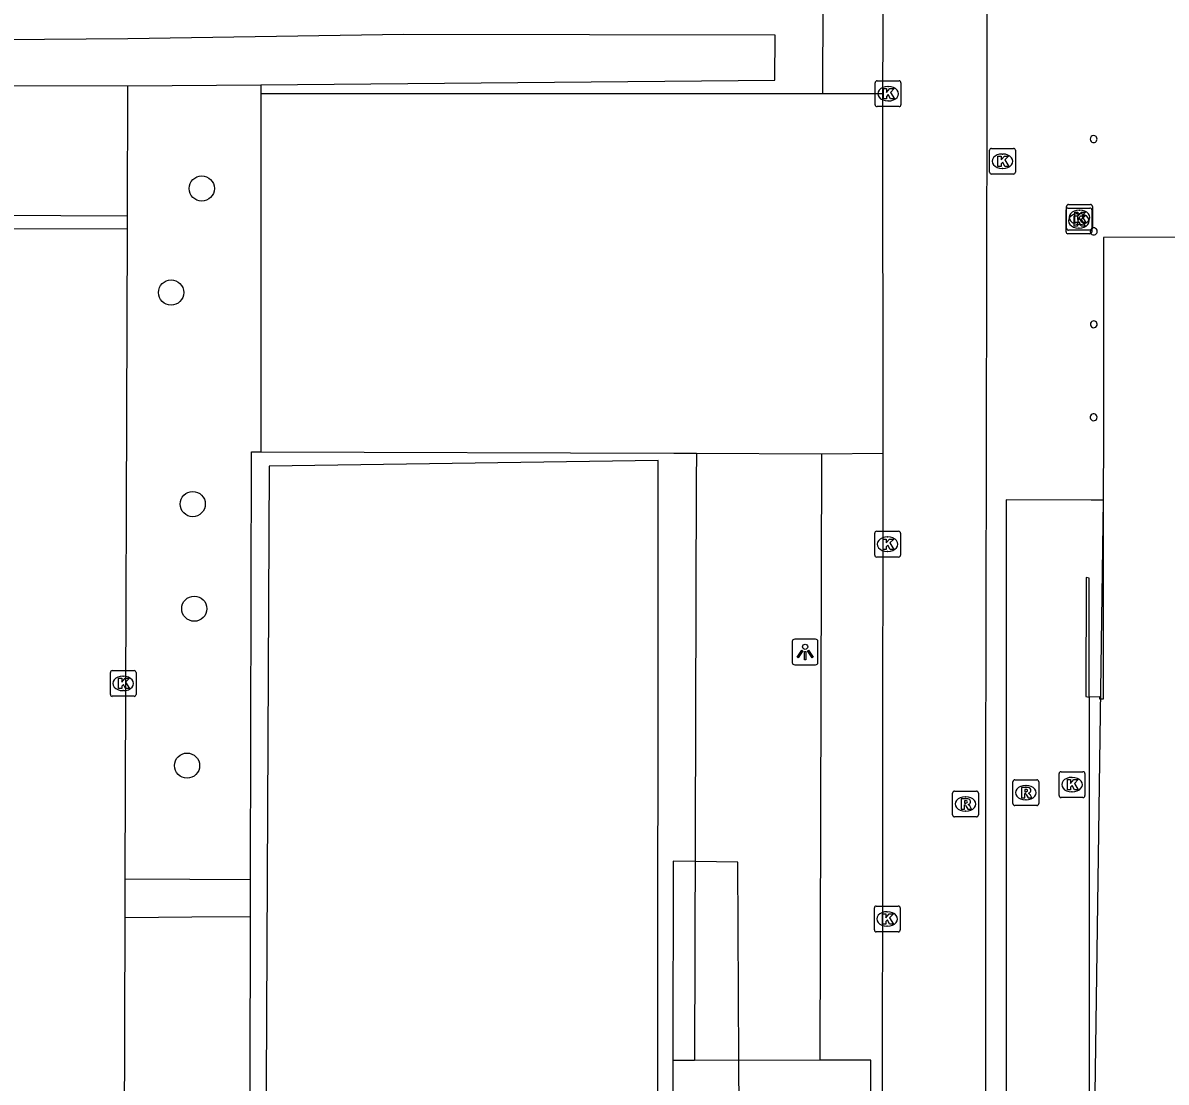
# Model space of a CAD drawing. Extents: x 161477 to 163040, y 383680 to 384868.
# Drawn here: x 162308.22 to 162352.59, y 384314.69 to 384355.8 of the extents above; entities that cross this region are included whole.
import ezdxf

# ---------------------------------------------------------------- set-up
doc = ezdxf.new("R2010")
doc.units = 0
for name, color, linetype in [('IMGEO_Boom', 7, 'Continuous'), ('IMGEO_Dek', 7, 'Continuous'), ('IMGEO_Groenvoorziening', 7, 'Continuous'), ('IMGEO_Kolk', 7, 'Continuous'), ('IMGEO_Lichtpunt', 7, 'Continuous'), ('IMGEO_Muur', 7, 'Continuous'), ('IMGEO_Pand', 7, 'Continuous'), ('IMGEO_Parkeervlak_open', 7, 'Continuous'), ('IMGEO_Rijbaan_lokaal_gesloten', 7, 'Continuous'), ('IMGEO_Rijbaan_lokaal_open', 7, 'Continuous'), ('IMGEO_Rioolput', 7, 'Continuous'), ('IMGEO_Voetpad_gesloten', 7, 'Continuous'), ('IMGEO_Voetpad_open', 7, 'Continuous')]:
    doc.layers.add(name, color=color, linetype=linetype)

msp = doc.modelspace()

# ---------------------------------------------------------------- linework, layer by layer
at = {"layer": 'IMGEO_Boom'}
for centre in [(162315.16, 384349.37), (162313.97, 384345.33), (162314.81, 384337.12), (162314.87, 384333.06), (162314.59, 384326.97)]:
    msp.add_circle(centre, 0.489, dxfattribs=at)
at = {"layer": 'IMGEO_Dek'}
for points in [[(162349.584, 384296.713), (162350.152, 384337.274), (162349.679, 384337.276), (162346.379, 384337.291), (162346.379, 384335.123), (162346.374, 384299.794)], [(162336.037, 384309.507), (162336.003, 384315.532), (162335.96, 384323.226), (162334.307, 384323.25), (162333.455, 384323.262), (162333.44, 384315.53), (162333.427, 384309.474)]]:
    msp.add_lwpolyline(points, dxfattribs=at)
at = {"layer": 'IMGEO_Groenvoorziening'}
for points in [[(162317.453, 384353.398), (162337.395, 384353.574), (162337.409, 384355.315), (162323.002, 384355.344), (162312.294, 384355.175), (162297.752, 384355.065), (162280.207, 384355.346), (162265.857, 384355.347), (162251.684, 384355.359)], [(162312.286, 384353.353), (162317.453, 384353.398)], [(162317.453, 384353.398), (162317.456, 384353.058)], [(162317.053, 384322.536), (162317.086, 384339.149), (162317.451, 384339.148)], [(162334.356, 384339.097), (162334.352, 384338.053), (162334.31, 384324.242), (162334.284, 384315.531)], [(162316.975, 384283.053), (162317.05, 384321.117)]]:
    msp.add_lwpolyline(points, dxfattribs=at)
at = {"layer": 'IMGEO_Kolk'}
for p, q in [((162341.294, 384352.621), (162341.294, 384353.473)), ((162341.369, 384353.547), (162342.221, 384353.547)), ((162342.295, 384353.473), (162342.295, 384352.621)), ((162341.782, 384353.327), (162341.807, 384353.327)), ((162342.221, 384352.547), (162341.369, 384352.547)), ((162341.805, 384352.767), (162341.78, 384352.767)), ((162345.735, 384350), (162345.735, 384350.852)), ((162345.81, 384350.926), (162346.662, 384350.926)), ((162346.736, 384350.852), (162346.736, 384350)), ((162346.223, 384350.706), (162346.248, 384350.706)), ((162346.662, 384349.926), (162345.81, 384349.926)), ((162346.246, 384350.146), (162346.221, 384350.146)), ((162348.702, 384347.684), (162348.702, 384348.536)), ((162348.722, 384347.823), (162348.722, 384348.675)), ((162348.777, 384348.61), (162349.629, 384348.61)), ((162348.797, 384348.749), (162349.649, 384348.749)), ((162349.21, 384348.529), (162349.235, 384348.529)), ((162349.703, 384348.536), (162349.703, 384347.684)), ((162349.723, 384348.675), (162349.723, 384347.823)), ((162349.19, 384348.39), (162349.215, 384348.39)), ((162349.649, 384347.749), (162348.797, 384347.749)), ((162349.213, 384347.83), (162349.188, 384347.83)), ((162349.233, 384347.969), (162349.208, 384347.969)), ((162349.629, 384347.61), (162348.777, 384347.61)), ((162341.278, 384335.138), (162341.278, 384335.99)), ((162341.353, 384336.064), (162342.205, 384336.064)), ((162341.766, 384335.844), (162341.791, 384335.844)), ((162342.279, 384335.99), (162342.279, 384335.138)), ((162341.789, 384335.284), (162341.764, 384335.284)), ((162342.205, 384335.064), (162341.353, 384335.064)), ((162311.613, 384329.733), (162311.613, 384330.585)), ((162311.688, 384330.659), (162312.54, 384330.659)), ((162312.101, 384330.439), (162312.126, 384330.439)), ((162312.614, 384330.585), (162312.614, 384329.733)), ((162312.124, 384329.879), (162312.099, 384329.879)), ((162312.54, 384329.659), (162311.688, 384329.659)), ((162348.433, 384325.806), (162348.433, 384326.658)), ((162348.508, 384326.732), (162349.36, 384326.732)), ((162348.921, 384326.512), (162348.946, 384326.512)), ((162349.434, 384326.658), (162349.434, 384325.806)), ((162348.944, 384325.952), (162348.919, 384325.952)), ((162349.36, 384325.732), (162348.508, 384325.732)), ((162341.264, 384320.592), (162341.264, 384321.444)), ((162341.339, 384321.518), (162342.191, 384321.518)), ((162342.265, 384321.444), (162342.265, 384320.592)), ((162341.752, 384321.298), (162341.777, 384321.298)), ((162341.775, 384320.738), (162341.75, 384320.738)), ((162342.191, 384320.518), (162341.339, 384320.518))]:
    msp.add_line(p, q, dxfattribs=at)
for points in [[(162341.294, 384352.621), (162341.294, 384353.473)], [(162341.369, 384353.547), (162342.221, 384353.547)], [(162342.295, 384353.473), (162342.295, 384352.621)], [(162341.615, 384353.247), (162341.738, 384353.247), (162341.738, 384353.096), (162341.868, 384353.247), (162342.032, 384353.247), (162341.886, 384353.096), (162342.039, 384352.847), (162341.887, 384352.847), (162341.802, 384353.011), (162341.738, 384352.944), (162341.738, 384352.847), (162341.615, 384352.847), (162341.615, 384353.247)], [(162342.221, 384352.547), (162341.369, 384352.547)], [(162345.735, 384350), (162345.735, 384350.852)], [(162345.81, 384350.926), (162346.662, 384350.926)], [(162346.736, 384350.852), (162346.736, 384350)], [(162346.056, 384350.626), (162346.179, 384350.626), (162346.179, 384350.475), (162346.309, 384350.626), (162346.473, 384350.626), (162346.327, 384350.475), (162346.48, 384350.226), (162346.328, 384350.226), (162346.243, 384350.39), (162346.179, 384350.323), (162346.179, 384350.226), (162346.056, 384350.226), (162346.056, 384350.626)], [(162346.662, 384349.926), (162345.81, 384349.926)], [(162348.702, 384347.684), (162348.702, 384348.536)], [(162348.722, 384347.823), (162348.722, 384348.675)], [(162348.777, 384348.61), (162349.629, 384348.61)], [(162348.797, 384348.749), (162349.649, 384348.749)], [(162349.703, 384348.536), (162349.703, 384347.684)], [(162349.723, 384348.675), (162349.723, 384347.823)], [(162349.023, 384348.31), (162349.146, 384348.31), (162349.146, 384348.159), (162349.276, 384348.31), (162349.44, 384348.31), (162349.294, 384348.159), (162349.447, 384347.91), (162349.295, 384347.91), (162349.21, 384348.074), (162349.146, 384348.007), (162349.146, 384347.91), (162349.023, 384347.91), (162349.023, 384348.31)], [(162349.043, 384348.449), (162349.166, 384348.449), (162349.166, 384348.298), (162349.296, 384348.449), (162349.46, 384348.449), (162349.314, 384348.298), (162349.467, 384348.049), (162349.315, 384348.049), (162349.23, 384348.213), (162349.166, 384348.146), (162349.166, 384348.049), (162349.043, 384348.049), (162349.043, 384348.449)], [(162349.649, 384347.749), (162348.797, 384347.749)], [(162349.629, 384347.61), (162348.777, 384347.61)], [(162341.278, 384335.138), (162341.278, 384335.99)], [(162341.353, 384336.064), (162342.205, 384336.064)], [(162341.599, 384335.764), (162341.722, 384335.764), (162341.722, 384335.613), (162341.852, 384335.764), (162342.016, 384335.764), (162341.87, 384335.613), (162342.023, 384335.364), (162341.871, 384335.364), (162341.786, 384335.528), (162341.722, 384335.461), (162341.722, 384335.364), (162341.599, 384335.364), (162341.599, 384335.764)], [(162342.279, 384335.99), (162342.279, 384335.138)], [(162342.205, 384335.064), (162341.353, 384335.064)], [(162311.613, 384329.733), (162311.613, 384330.585)], [(162311.688, 384330.659), (162312.54, 384330.659)], [(162311.934, 384330.359), (162312.057, 384330.359), (162312.057, 384330.208), (162312.187, 384330.359), (162312.351, 384330.359), (162312.205, 384330.208), (162312.358, 384329.959), (162312.206, 384329.959), (162312.121, 384330.123), (162312.057, 384330.056), (162312.057, 384329.959), (162311.934, 384329.959), (162311.934, 384330.359)], [(162312.614, 384330.585), (162312.614, 384329.733)], [(162312.54, 384329.659), (162311.688, 384329.659)], [(162348.433, 384325.806), (162348.433, 384326.658)], [(162348.508, 384326.732), (162349.36, 384326.732)], [(162348.754, 384326.432), (162348.877, 384326.432), (162348.877, 384326.281), (162349.007, 384326.432), (162349.171, 384326.432), (162349.025, 384326.281), (162349.178, 384326.032), (162349.026, 384326.032), (162348.941, 384326.196), (162348.877, 384326.129), (162348.877, 384326.032), (162348.754, 384326.032), (162348.754, 384326.432)], [(162349.434, 384326.658), (162349.434, 384325.806)], [(162349.36, 384325.732), (162348.508, 384325.732)], [(162341.264, 384320.592), (162341.264, 384321.444)], [(162341.339, 384321.518), (162342.191, 384321.518)], [(162342.265, 384321.444), (162342.265, 384320.592)], [(162341.585, 384321.218), (162341.708, 384321.218), (162341.708, 384321.067), (162341.838, 384321.218), (162342.002, 384321.218), (162341.856, 384321.067), (162342.009, 384320.818), (162341.857, 384320.818), (162341.772, 384320.982), (162341.708, 384320.915), (162341.708, 384320.818), (162341.585, 384320.818), (162341.585, 384321.218)], [(162342.191, 384320.518), (162341.339, 384320.518)]]:
    msp.add_lwpolyline(points, dxfattribs=at)
for centre, start, end in [((162341.371, 384353.471), 91.552, 178.448), ((162341.371, 384353.471), 91.552, 178.448), ((162342.219, 384353.471), 1.552, 88.448), ((162342.219, 384353.471), 1.552, 88.448), ((162341.371, 384352.623), 181.552, 268.448), ((162341.371, 384352.623), 181.552, 268.448), ((162342.219, 384352.623), 271.552, 358.448), ((162342.219, 384352.623), 271.552, 358.448), ((162345.812, 384350.85), 91.552, 178.448), ((162345.812, 384350.85), 91.552, 178.448), ((162346.66, 384350.85), 1.552, 88.448), ((162346.66, 384350.85), 1.552, 88.448), ((162345.812, 384350.002), 181.552, 268.448), ((162345.812, 384350.002), 181.552, 268.448), ((162346.66, 384350.002), 271.552, 358.448), ((162346.66, 384350.002), 271.552, 358.448), ((162348.779, 384348.534), 91.552, 178.448), ((162348.779, 384348.534), 91.552, 178.448), ((162348.799, 384348.673), 91.552, 178.448), ((162348.799, 384348.673), 91.552, 178.448), ((162349.627, 384348.534), 1.552, 88.448), ((162349.627, 384348.534), 1.552, 88.448), ((162349.647, 384348.673), 1.552, 88.448), ((162349.647, 384348.673), 1.552, 88.448), ((162348.779, 384347.686), 181.552, 268.448), ((162348.779, 384347.686), 181.552, 268.448), ((162348.799, 384347.825), 181.552, 268.448), ((162348.799, 384347.825), 181.552, 268.448), ((162349.627, 384347.686), 271.552, 358.448), ((162349.627, 384347.686), 271.552, 358.448), ((162349.647, 384347.825), 271.552, 358.448), ((162349.647, 384347.825), 271.552, 358.448), ((162341.355, 384335.988), 91.552, 178.448), ((162341.355, 384335.988), 91.552, 178.448), ((162342.203, 384335.988), 1.552, 88.448), ((162342.203, 384335.988), 1.552, 88.448), ((162341.355, 384335.14), 181.552, 268.448), ((162341.355, 384335.14), 181.552, 268.448), ((162342.203, 384335.14), 271.552, 358.448), ((162342.203, 384335.14), 271.552, 358.448), ((162311.69, 384330.583), 91.552, 178.448), ((162311.69, 384330.583), 91.552, 178.448), ((162312.538, 384330.583), 1.552, 88.448), ((162312.538, 384330.583), 1.552, 88.448), ((162311.69, 384329.735), 181.552, 268.448), ((162311.69, 384329.735), 181.552, 268.448), ((162312.538, 384329.735), 271.552, 358.448), ((162312.538, 384329.735), 271.552, 358.448), ((162348.51, 384326.656), 91.552, 178.448), ((162348.51, 384326.656), 91.552, 178.448), ((162349.358, 384326.656), 1.552, 88.448), ((162349.358, 384326.656), 1.552, 88.448), ((162348.51, 384325.808), 181.552, 268.448), ((162348.51, 384325.808), 181.552, 268.448), ((162349.358, 384325.808), 271.552, 358.448), ((162349.358, 384325.808), 271.552, 358.448), ((162341.341, 384321.442), 91.552, 178.448), ((162341.341, 384321.442), 91.552, 178.448), ((162342.189, 384321.442), 1.552, 88.448), ((162342.189, 384321.442), 1.552, 88.448), ((162341.341, 384320.594), 181.552, 268.448), ((162341.341, 384320.594), 181.552, 268.448), ((162342.189, 384320.594), 271.552, 358.448), ((162342.189, 384320.594), 271.552, 358.448)]:
    msp.add_arc(centre, 0.0765, start, end, dxfattribs=at)
for centre, major_axis, ratio, start_param, end_param in [((162341.781, 384353.047), (-0.387, 0.002), 0.722429, 4.712389, 7.853982), ((162341.806, 384353.047), (-0.39, 0.002), 0.717154, 1.570796, 4.712389), ((162346.222, 384350.426), (-0.387, 0.002), 0.722429, 4.712389, 7.853982), ((162346.247, 384350.426), (-0.39, 0.002), 0.717154, 1.570796, 4.712389), ((162349.209, 384348.249), (-0.387, 0.002), 0.722429, 4.712389, 7.853982), ((162349.234, 384348.249), (-0.39, 0.002), 0.717154, 1.570796, 4.712389), ((162349.189, 384348.11), (-0.387, 0.002), 0.722429, 4.712389, 7.853982), ((162349.214, 384348.11), (-0.39, 0.002), 0.717154, 1.570796, 4.712389), ((162341.765, 384335.564), (-0.387, 0.002), 0.722429, 4.712389, 7.853982), ((162341.79, 384335.564), (-0.39, 0.002), 0.717154, 1.570796, 4.712389), ((162312.1, 384330.159), (-0.387, 0.002), 0.722429, 4.712389, 7.853982), ((162312.125, 384330.159), (-0.39, 0.002), 0.717154, 1.570796, 4.712389), ((162348.92, 384326.232), (-0.387, 0.002), 0.722429, 4.712389, 7.853982), ((162348.945, 384326.232), (-0.39, 0.002), 0.717154, 1.570796, 4.712389), ((162341.751, 384321.018), (-0.387, 0.002), 0.722429, 4.712389, 7.853982), ((162341.776, 384321.018), (-0.39, 0.002), 0.717154, 1.570796, 4.712389)]:
    msp.add_ellipse(centre, major_axis=major_axis, ratio=ratio, start_param=start_param, end_param=end_param, dxfattribs=at)
at = {"layer": 'IMGEO_Lichtpunt'}
for p, q in [((162338.077, 384331.783), (162338.077, 384330.976)), ((162338.077, 384331.783), (162338.077, 384330.976)), ((162338.979, 384331.878), (162338.171, 384331.878)), ((162338.979, 384331.878), (162338.171, 384331.878)), ((162339.073, 384330.976), (162339.073, 384331.783)), ((162339.073, 384330.976), (162339.073, 384331.783)), ((162338.171, 384330.882), (162338.979, 384330.882)), ((162338.171, 384330.882), (162338.979, 384330.882))]:
    msp.add_line(p, q, dxfattribs=at)
for points in [[(162338.451, 384331.447), (162338.49, 384331.419), (162338.302, 384331.157), (162338.264, 384331.184), (162338.451, 384331.447)], [(162338.553, 384331.399), (162338.6, 384331.399), (162338.6, 384331.077), (162338.553, 384331.077), (162338.553, 384331.399)], [(162338.663, 384331.419), (162338.701, 384331.446), (162338.888, 384331.184), (162338.849, 384331.156), (162338.663, 384331.419)]]:
    msp.add_lwpolyline(points, dxfattribs=at)
msp.add_circle((162338.576, 384331.581), 0.0994, dxfattribs=at)
for centre, start, end in [((162338.171, 384331.783), 90, 180), ((162338.171, 384331.783), 90, 180), ((162338.979, 384331.783), 0, 90), ((162338.979, 384331.783), 0, 90), ((162338.171, 384330.976), 180, 270), ((162338.171, 384330.976), 180, 270), ((162338.979, 384330.976), 270, 0), ((162338.979, 384330.976), 270, 360)]:
    msp.add_arc(centre, 0.0946, start, end, dxfattribs=at)
at = {"layer": 'IMGEO_Muur'}
msp.add_lwpolyline([(162349.595, 384329.63), (162349.598, 384334.245), (162349.477, 384334.265), (162349.474, 384329.65), (162349.595, 384329.63)], dxfattribs=at)
at = {"layer": 'IMGEO_Pand'}
for points in [[(162353.304, 384351.921), (162353.303, 384347.483), (162350.161, 384347.467), (162350.146, 384329.545), (162350.016, 384329.545), (162350.016, 384329.645), (162349.595, 384329.63)], [(162278.644, 384241.731), (162278.744, 384209.614), (162304.79, 384209.113), (162304.675, 384253.783), (162332.833, 384253.804), (162332.868, 384338.814), (162317.775, 384338.596), (162317.492, 384279.991), (162304.608, 384279.951), (162278.525, 384280.163), (162247.165, 384280.093), (162247.036, 384254.271), (162278.605, 384254.33), (162278.607, 384253.545)], [(162349.595, 384329.63), (162349.594, 384299.689)]]:
    msp.add_lwpolyline(points, dxfattribs=at)
for centre, radius, start, end in [((162349.772, 384351.288), 0.135, 45.3953, 224.9039), ((162349.772, 384351.288), 0.135, 225.0967, 45.2025), ((162349.776, 384347.704), 0.137, 358.9471, 239.398), ((162349.776, 384347.703), 0.136, 239.2217, 359.1234), ((162349.778, 384344.097), 0.133, 22.6488, 225.8261), ((162349.778, 384344.097), 0.133, 225.7783, 22.6966), ((162349.774, 384340.49), 0.134, 133.5507, 0.4197), ((162349.774, 384340.489), 0.134, 0.6567, 133.3138)]:
    msp.add_arc(centre, radius, start, end, dxfattribs=at)
at = {"layer": 'IMGEO_Parkeervlak_open'}
for points in [[(162251.984, 384353.363), (162312.286, 384353.353)], [(162312.28, 384348.311), (162312.286, 384353.353)]]:
    msp.add_lwpolyline(points, dxfattribs=at)
at = {"layer": 'IMGEO_Rijbaan_lokaal_gesloten'}
for points in [[(162334.284, 384315.531), (162333.44, 384315.53), (162333.427, 384309.474)], [(162339.143, 384315.534), (162334.284, 384315.531)], [(162339.143, 384309.546), (162341.136, 384309.571), (162341.126, 384315.535), (162339.143, 384315.534)]]:
    msp.add_lwpolyline(points, dxfattribs=at)
at = {"layer": 'IMGEO_Rijbaan_lokaal_open'}
for points in [[(162341.598, 384353.057), (162341.652, 384365.285)], [(162345.575, 384300.82), (162345.575, 384301.098), (162345.586, 384326.11), (162345.645, 384352.813), (162345.646, 384359.322)], [(162341.606, 384339.094), (162341.598, 384353.057)], [(162252.006, 384348.413), (162309.692, 384348.316), (162312.28, 384348.311)], [(162312.279, 384347.792), (162312.28, 384348.311)], [(162312.279, 384347.792), (162249.513, 384347.9)], [(162312.191, 384322.558), (162312.279, 384347.792)], [(162341.533, 384259.31), (162341.567, 384296.737), (162341.569, 384298.807), (162341.606, 384339.094)], [(162312.19, 384321.077), (162312.191, 384322.558)], [(162312.113, 384295.659), (162312.19, 384321.077)]]:
    msp.add_lwpolyline(points, dxfattribs=at)
at = {"layer": 'IMGEO_Rioolput'}
for p, q in [((162346.639, 384325.494), (162346.639, 384326.346)), ((162346.714, 384326.42), (162347.566, 384326.42)), ((162347.64, 384326.346), (162347.64, 384325.494)), ((162344.299, 384325.054), (162344.299, 384325.906)), ((162344.374, 384325.98), (162345.226, 384325.98)), ((162345.3, 384325.906), (162345.3, 384325.054)), ((162347.127, 384326.2), (162347.152, 384326.2)), ((162344.787, 384325.76), (162344.812, 384325.76)), ((162347.15, 384325.64), (162347.125, 384325.64)), ((162344.81, 384325.2), (162344.785, 384325.2)), ((162347.566, 384325.42), (162346.714, 384325.42)), ((162345.226, 384324.98), (162344.374, 384324.98))]:
    msp.add_line(p, q, dxfattribs=at)
for points in [[(162346.639, 384325.494), (162346.639, 384326.346)], [(162346.714, 384326.42), (162347.566, 384326.42)], [(162347.64, 384326.346), (162347.64, 384325.494)], [(162344.299, 384325.054), (162344.299, 384325.906)], [(162344.374, 384325.98), (162345.226, 384325.98)], [(162345.3, 384325.906), (162345.3, 384325.054)], [(162347.228, 384326.118), (162346.976, 384326.12), (162346.976, 384325.72)], [(162346.976, 384325.72), (162347.1, 384325.72), (162347.1, 384325.882), (162347.111, 384325.882)], [(162347.154, 384326.039), (162347.1, 384326.039), (162347.1, 384325.958)], [(162347.1, 384325.958), (162347.152, 384325.958)], [(162344.888, 384325.678), (162344.636, 384325.68), (162344.636, 384325.28)], [(162344.636, 384325.28), (162344.76, 384325.28), (162344.76, 384325.442), (162344.771, 384325.442)], [(162344.814, 384325.599), (162344.76, 384325.599), (162344.76, 384325.518)], [(162344.76, 384325.518), (162344.812, 384325.518)], [(162347.158, 384325.853), (162347.229, 384325.72), (162347.369, 384325.72), (162347.304, 384325.846)], [(162344.818, 384325.413), (162344.889, 384325.28), (162345.029, 384325.28), (162344.964, 384325.406)], [(162347.566, 384325.42), (162346.714, 384325.42)], [(162345.226, 384324.98), (162344.374, 384324.98)]]:
    msp.add_lwpolyline(points, dxfattribs=at)
for centre, radius, start, end in [((162346.716, 384326.344), 0.0765, 91.552, 178.448), ((162346.716, 384326.344), 0.0765, 91.552, 178.448), ((162347.564, 384326.344), 0.0765, 1.552, 88.448), ((162347.564, 384326.344), 0.0765, 1.552, 88.448), ((162344.376, 384325.904), 0.0765, 91.552, 178.448), ((162344.376, 384325.904), 0.0765, 91.552, 178.448), ((162345.224, 384325.904), 0.0765, 1.552, 88.448), ((162345.224, 384325.904), 0.0765, 1.552, 88.448), ((162347.11, 384325.829), 0.0533, 26.0293, 88.6989), ((162347.136, 384326.147), 0.19, 274.7715, 282.9687), ((162347.16, 384325.943), 0.0964, 77.0061, 93.1865), ((162347.174, 384326), 0.0378, 276.6634, 79.6772), ((162347.227, 384326.008), 0.109, 350.3612, 89.416), ((162347.225, 384326.008), 0.112, 277.5842, 350.9817), ((162347.209, 384325.793), 0.108, 29.5134, 73.7905), ((162344.77, 384325.389), 0.0533, 26.0293, 88.6989), ((162344.796, 384325.707), 0.19, 274.7715, 282.9687), ((162344.82, 384325.503), 0.0964, 77.0061, 93.1865), ((162344.834, 384325.56), 0.0378, 276.6634, 79.6772), ((162344.887, 384325.568), 0.109, 350.3612, 89.416), ((162344.885, 384325.568), 0.112, 277.5842, 350.9817), ((162344.869, 384325.353), 0.108, 29.5134, 73.7905), ((162346.716, 384325.496), 0.0765, 181.552, 268.448), ((162346.716, 384325.496), 0.0765, 181.552, 268.448), ((162347.564, 384325.496), 0.0765, 271.552, 358.448), ((162347.564, 384325.496), 0.0765, 271.552, 358.448), ((162344.376, 384325.056), 0.0765, 181.552, 268.448), ((162344.376, 384325.056), 0.0765, 181.552, 268.448), ((162345.224, 384325.056), 0.0765, 271.552, 358.448), ((162345.224, 384325.056), 0.0765, 271.552, 358.448)]:
    msp.add_arc(centre, radius, start, end, dxfattribs=at)
for centre, major_axis, ratio, start_param, end_param in [((162347.126, 384325.92), (-0.387, 0.002), 0.722429, 4.712389, 7.853982), ((162347.151, 384325.92), (-0.39, 0.002), 0.717154, 1.570796, 4.712389), ((162344.786, 384325.48), (-0.387, 0.002), 0.722429, 4.712389, 7.853982), ((162344.811, 384325.48), (-0.39, 0.002), 0.717154, 1.570796, 4.712389)]:
    msp.add_ellipse(centre, major_axis=major_axis, ratio=ratio, start_param=start_param, end_param=end_param, dxfattribs=at)
at = {"layer": 'IMGEO_Voetpad_gesloten'}
for points in [[(162349.584, 384296.713), (162350.152, 384337.274), (162349.679, 384337.276), (162346.379, 384337.291), (162346.379, 384335.123), (162346.374, 384299.794)], [(162336.037, 384309.507), (162336.003, 384315.532), (162335.96, 384323.226), (162334.307, 384323.25), (162333.455, 384323.262), (162333.44, 384315.53), (162333.427, 384309.474)]]:
    msp.add_lwpolyline(points, dxfattribs=at)
at = {"layer": 'IMGEO_Voetpad_open'}
for points in [[(162251.684, 384355.359), (162251.669, 384360.914), (162251.661, 384363.802), (162251.801, 384363.804), (162279.217, 384363.849), (162303.94, 384363.903), (162339.295, 384363.901), (162339.245, 384353.051)], [(162317.456, 384353.058), (162317.454, 384347.058), (162317.451, 384339.148)], [(162317.456, 384353.058), (162339.245, 384353.051)], [(162339.245, 384353.051), (162341.598, 384353.057)], [(162317.451, 384339.148), (162333.485, 384339.101), (162334.356, 384339.097)], [(162334.356, 384339.097), (162339.218, 384339.074)], [(162339.218, 384339.074), (162339.143, 384315.534)], [(162339.218, 384339.074), (162341.606, 384339.094)], [(162317.053, 384322.536), (162314.7, 384322.546), (162312.191, 384322.558)], [(162317.05, 384321.117), (162317.053, 384322.536)], [(162312.19, 384321.077), (162314.776, 384321.098), (162317.05, 384321.117)]]:
    msp.add_lwpolyline(points, dxfattribs=at)

doc.saveas('drawing.dxf')
